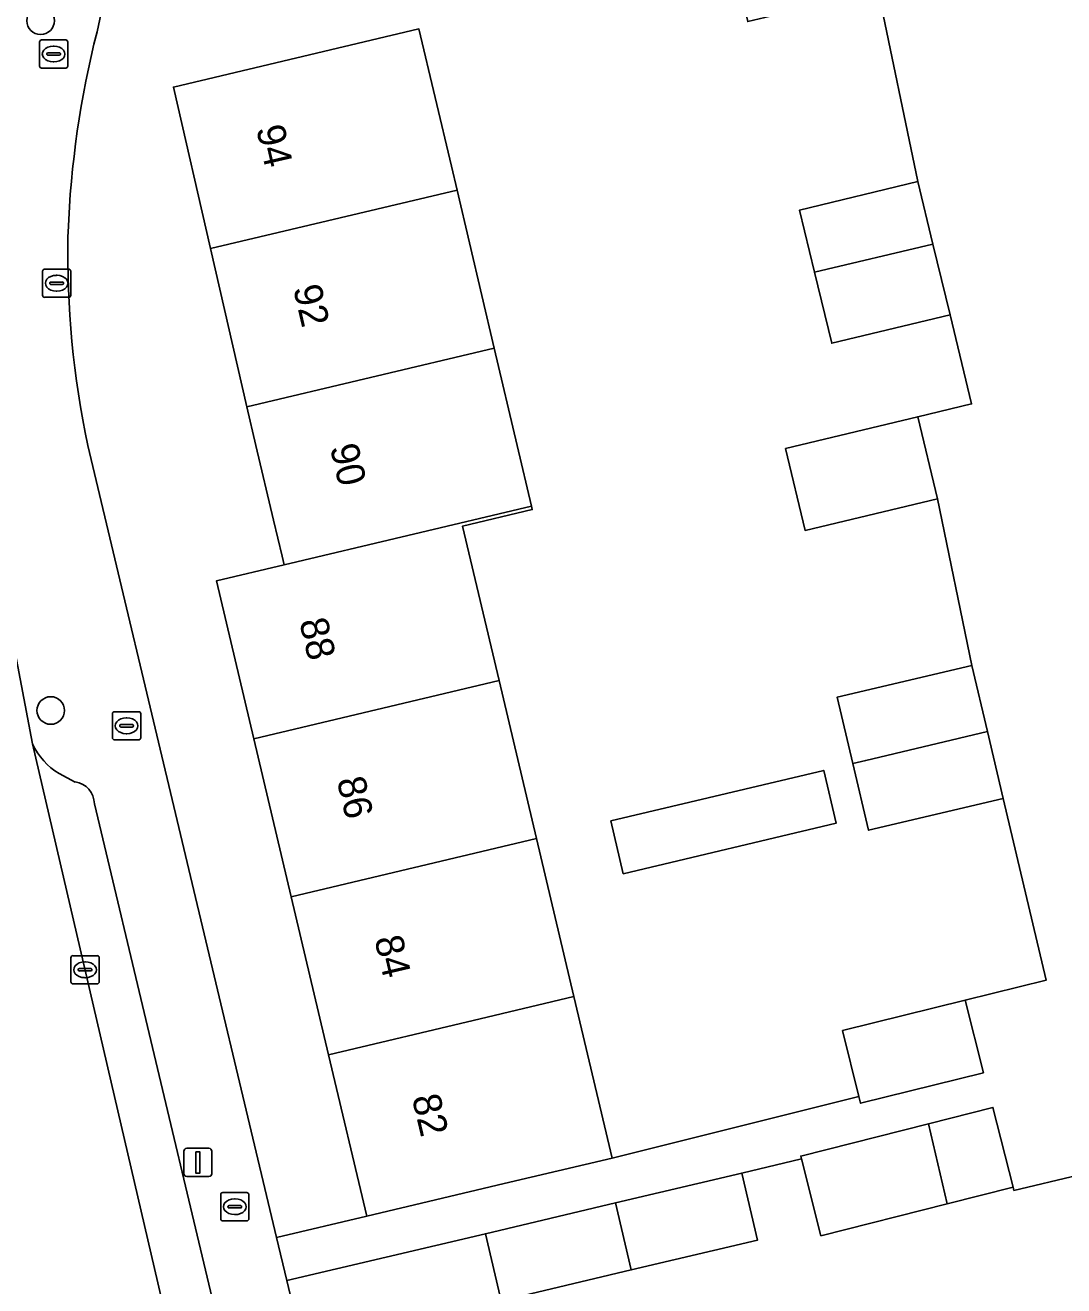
# Model space of a CAD drawing. Extents: x 158031 to 159244, y 380104 to 381214.
# Drawn here: x 158786.59 to 158823.39, y 380970.22 to 381014.9 of the extents above; entities that cross this region are included whole.
import ezdxf

# ---------------------------------------------------------------- set-up
doc = ezdxf.new("R2010")
doc.units = 0
for name, color, linetype in [('IMGEO_Boom', 7, 'Continuous'), ('IMGEO_Brandkraan', 7, 'Continuous'), ('IMGEO_Erf', 7, 'Continuous'), ('IMGEO_Kolk', 7, 'Continuous'), ('IMGEO_Lichtmast', 7, 'Continuous'), ('IMGEO_Pand', 7, 'Continuous'), ('IMGEO_Pand_nummerreeks', 7, 'Continuous'), ('IMGEO_Parkeervlak_open', 7, 'Continuous'), ('IMGEO_Rijbaan_lokaal_gesloten', 7, 'Continuous'), ('IMGEO_Rioolput', 7, 'Continuous'), ('IMGEO_Voetpad_open', 7, 'Continuous')]:
    doc.layers.add(name, color=color, linetype=linetype)

msp = doc.modelspace()

# ---------------------------------------------------------------- linework, layer by layer
at = {"layer": 'IMGEO_Boom'}
for centre in [(158787.138, 381015.059), (158787.498, 380990.607)]:
    msp.add_circle(centre, 0.489, dxfattribs=at)
at = {"layer": 'IMGEO_Brandkraan'}
for p, q in [((158787.1, 381013.451), (158787.1, 381014.303)), ((158787.175, 381014.377), (158788.027, 381014.377)), ((158787.588, 381014.157), (158787.613, 381014.157)), ((158788.101, 381014.303), (158788.101, 381013.451)), ((158787.359, 381013.871), (158787.359, 381013.883)), ((158787.797, 381013.834), (158787.399, 381013.834)), ((158787.402, 381013.92), (158787.8, 381013.92)), ((158787.843, 381013.883), (158787.843, 381013.871)), ((158788.027, 381013.377), (158787.175, 381013.377)), ((158787.611, 381013.597), (158787.586, 381013.597))]:
    msp.add_line(p, q, dxfattribs=at)
for points in [[(158787.1, 381013.451), (158787.1, 381014.303)], [(158787.175, 381014.377), (158788.027, 381014.377)], [(158788.101, 381014.303), (158788.101, 381013.451)], [(158788.027, 381013.377), (158787.175, 381013.377)]]:
    msp.add_lwpolyline(points, dxfattribs=at)
for centre, radius, start, end in [((158787.177, 381014.301), 0.0765, 91.552, 178.448), ((158787.177, 381014.301), 0.0765, 91.552, 178.448), ((158788.025, 381014.301), 0.0765, 1.552, 88.448), ((158788.025, 381014.301), 0.0765, 1.552, 88.448), ((158787.399, 381013.88), 0.0403, 85.8775, 175.7526), ((158787.396, 381013.87), 0.0366, 178.938, 274.7102), ((158787.8, 381013.877), 0.043, 264.8664, 352.4533), ((158787.804, 381013.882), 0.0386, 1.7309, 96.639), ((158787.177, 381013.453), 0.0765, 181.552, 268.448), ((158787.177, 381013.453), 0.0765, 181.552, 268.448), ((158788.025, 381013.453), 0.0765, 271.552, 358.448), ((158788.025, 381013.453), 0.0765, 271.552, 358.448)]:
    msp.add_arc(centre, radius, start, end, dxfattribs=at)
for centre, major_axis, ratio, start_param, end_param in [((158787.587, 381013.877), (-0.387, 0.002), 0.722429, 4.712389, 7.853982), ((158787.612, 381013.877), (-0.39, 0.002), 0.717154, 1.570796, 4.712389)]:
    msp.add_ellipse(centre, major_axis=major_axis, ratio=ratio, start_param=start_param, end_param=end_param, dxfattribs=at)
at = {"layer": 'IMGEO_Erf'}
for points in [[(158802.978, 381020.134), (158789.413, 381015.965), (158789.138, 381014.664)], [(158813.529, 380999.898), (158818.217, 381001.018), (158820.125, 381001.474), (158819.36, 381004.637), (158815.171, 381003.624), (158814.561, 381006.147), (158814.03, 381008.344), (158818.218, 381009.357), (158816.809, 381016.125), (158812.191, 381015.027), (158811.631, 381017.379), (158812.369, 381017.554), (158811.929, 381019.172), (158808.804, 381019.121)], [(158788.809, 381000), (158795.492, 380971.931), (158798.692, 380972.688), (158797.34, 380978.405), (158796.016, 380984.005), (158794.693, 380989.604), (158793.369, 380995.202), (158795.767, 380995.771), (158795.695, 380996.074), (158795.392, 380997.354), (158794.767, 381000), (158794.451, 381001.373), (158793.162, 381006.981), (158791.847, 381012.703), (158800.543, 381014.77), (158801.699, 381009.906), (158801.899, 381009.055), (158803.213, 381003.454), (158804.023, 381000), (158804.527, 380997.851), (158804.556, 380997.727), (158802.088, 380997.144), (158803.383, 380991.667), (158804.707, 380986.068), (158806.031, 380980.469), (158807.385, 380974.744), (158816.133, 380976.92), (158815.551, 380979.261), (158819.9, 380980.342), (158822.766, 380981.054), (158821.246, 380987.49), (158816.476, 380986.363), (158815.917, 380988.729), (158815.361, 380991.081), (158820.131, 380992.208), (158818.911, 380998.113), (158814.223, 380996.993), (158813.529, 380999.898)], [(158788.113, 381007.564), (158788.108, 381007.413)], [(158828.226, 380959.903), (158833.904, 380961.237), (158833.512, 380962.906), (158835.134, 380963.287), (158833.873, 380968.529), (158827.994, 380967.114), (158827.91, 380967.463), (158826.336, 380973.999), (158826.173, 380974.676), (158821.624, 380973.597), (158821.595, 380973.711), (158819.257, 380973.119), (158814.787, 380971.988), (158814.097, 380974.71), (158811.982, 380974.21), (158812.543, 380971.835), (158808.065, 380970.776), (158803.459, 380969.687), (158802.898, 380972.063), (158795.857, 380970.398), (158802.054, 380944.373)]]:
    msp.add_lwpolyline(points, dxfattribs=at)
msp.add_lwpolyline([(158807.338, 380986.693), (158814.883, 380988.484), (158815.327, 380986.614), (158807.782, 380984.823)], close=True, dxfattribs=at)
for centre, radius, start, end in [((158822.317, 381006.25), 34.229, 165.7703, 177.8001), ((158821.303, 381006.812), 33.2, 178.9634, 191.8407)]:
    msp.add_arc(centre, radius, start, end, dxfattribs=at)
at = {"layer": 'IMGEO_Kolk'}
for p, q in [((158788.289, 380981.917), (158789.141, 380981.917)), ((158788.214, 380980.991), (158788.214, 380981.843)), ((158788.702, 380981.697), (158788.727, 380981.697)), ((158789.215, 380981.843), (158789.215, 380980.991)), ((158788.473, 380981.411), (158788.473, 380981.423)), ((158788.911, 380981.374), (158788.513, 380981.374)), ((158788.516, 380981.46), (158788.914, 380981.46)), ((158788.725, 380981.137), (158788.7, 380981.137)), ((158788.957, 380981.423), (158788.957, 380981.411)), ((158789.141, 380980.917), (158788.289, 380980.917))]:
    msp.add_line(p, q, dxfattribs=at)
for points in [[(158788.289, 380981.917), (158789.141, 380981.917)], [(158788.214, 380980.991), (158788.214, 380981.843)], [(158789.215, 380981.843), (158789.215, 380980.991)], [(158789.141, 380980.917), (158788.289, 380980.917)]]:
    msp.add_lwpolyline(points, dxfattribs=at)
for centre, radius, start, end in [((158788.291, 380981.841), 0.0765, 91.552, 178.448), ((158788.291, 380981.841), 0.0765, 91.552, 178.448), ((158789.139, 380981.841), 0.0765, 1.552, 88.448), ((158789.139, 380981.841), 0.0765, 1.552, 88.448), ((158788.513, 380981.42), 0.0403, 85.8775, 175.7526), ((158788.51, 380981.41), 0.0366, 178.938, 274.7102), ((158788.914, 380981.417), 0.043, 264.8664, 352.4533), ((158788.918, 380981.422), 0.0386, 1.7309, 96.639), ((158788.291, 380980.993), 0.0765, 181.552, 268.448), ((158788.291, 380980.993), 0.0765, 181.552, 268.448), ((158789.139, 380980.993), 0.0765, 271.552, 358.448), ((158789.139, 380980.993), 0.0765, 271.552, 358.448)]:
    msp.add_arc(centre, radius, start, end, dxfattribs=at)
for centre, major_axis, ratio, start_param, end_param in [((158788.701, 380981.417), (-0.387, 0.002), 0.722429, 4.712389, 7.853982), ((158788.726, 380981.417), (-0.39, 0.002), 0.717154, 1.570796, 4.712389)]:
    msp.add_ellipse(centre, major_axis=major_axis, ratio=ratio, start_param=start_param, end_param=end_param, dxfattribs=at)
at = {"layer": 'IMGEO_Lichtmast'}
for p, q in [((158792.215, 380974.188), (158792.215, 380974.988)), ((158792.215, 380974.988), (158792.215, 380974.188)), ((158792.315, 380975.088), (158793.105, 380975.088)), ((158793.105, 380975.088), (158792.315, 380975.088)), ((158793.205, 380974.988), (158793.205, 380974.188)), ((158793.205, 380974.188), (158793.205, 380974.988)), ((158793.105, 380974.088), (158792.315, 380974.088)), ((158792.315, 380974.088), (158793.105, 380974.088))]:
    msp.add_line(p, q, dxfattribs=at)
msp.add_lwpolyline([(158792.635, 380974.963), (158792.785, 380974.963), (158792.785, 380974.213), (158792.635, 380974.213), (158792.635, 380974.963)], dxfattribs=at)
for centre, start, end in [((158792.315, 380974.988), 90, 180), ((158792.315, 380974.988), 90, 180), ((158793.105, 380974.988), 0, 90), ((158793.105, 380974.988), 360, 90), ((158792.315, 380974.188), 180, 270), ((158792.315, 380974.188), 180, 270), ((158793.105, 380974.188), 270, 0), ((158793.105, 380974.188), 270, 0)]:
    msp.add_arc(centre, 0.1, start, end, dxfattribs=at)
at = {"layer": 'IMGEO_Pand'}
for points in [[(158801.899, 381009.055), (158801.699, 381009.906), (158800.543, 381014.77), (158791.847, 381012.703), (158793.162, 381006.981)], [(158818.754, 381007.143), (158818.218, 381009.357), (158814.03, 381008.344), (158814.561, 381006.147)], [(158794.451, 381001.373), (158803.213, 381003.454), (158801.899, 381009.055), (158793.162, 381006.981)], [(158818.754, 381007.143), (158814.561, 381006.147), (158815.171, 381003.624), (158819.36, 381004.637)], [(158803.213, 381003.454), (158794.451, 381001.373), (158794.767, 381000), (158795.392, 380997.354), (158795.695, 380996.074), (158795.767, 380995.771), (158804.527, 380997.851), (158804.023, 381000)], [(158813.529, 380999.898), (158814.223, 380996.993), (158818.911, 380998.113), (158818.217, 381001.018)], [(158802.088, 380997.144), (158804.556, 380997.727), (158804.527, 380997.851), (158795.767, 380995.771), (158793.369, 380995.202), (158794.693, 380989.604), (158803.383, 380991.667)], [(158820.686, 380989.861), (158820.131, 380992.208), (158815.361, 380991.081), (158815.917, 380988.729), (158816.375, 380988.838)], [(158804.707, 380986.068), (158803.383, 380991.667), (158794.693, 380989.604), (158796.016, 380984.005)], [(158820.686, 380989.861), (158816.375, 380988.838), (158815.917, 380988.729), (158816.476, 380986.363), (158821.246, 380987.49)], [(158807.338, 380986.693), (158807.782, 380984.823), (158815.327, 380986.614), (158814.883, 380988.484)], [(158804.707, 380986.068), (158796.016, 380984.005), (158797.34, 380978.405), (158802.709, 380979.68), (158806.031, 380980.469)], [(158797.34, 380978.405), (158798.692, 380972.688), (158803.558, 380973.839), (158807.385, 380974.744), (158806.031, 380980.469), (158802.709, 380979.68)], [(158819.9, 380980.342), (158815.551, 380979.261), (158816.133, 380976.92), (158816.191, 380976.688), (158820.54, 380977.77)], [(158818.591, 380975.958), (158819.257, 380973.119), (158821.595, 380973.711), (158820.88, 380976.538)], [(158818.591, 380975.958), (158814.071, 380974.814), (158814.097, 380974.71), (158814.787, 380971.988), (158819.257, 380973.119)], [(158807.508, 380973.153), (158808.065, 380970.776), (158812.543, 380971.835), (158811.982, 380974.21)], [(158807.508, 380973.153), (158802.898, 380972.063), (158803.459, 380969.687), (158808.065, 380970.776)]]:
    msp.add_lwpolyline(points, close=True, dxfattribs=at)
at = {"layer": 'IMGEO_Parkeervlak_open'}
for points in [[(158786.853, 380989.424), (158793.966, 380958.834)], [(158788.367, 380988.073), (158787.799, 380988.37)], [(158795.035, 380962.138), (158789.045, 380987.304)]]:
    msp.add_lwpolyline(points, dxfattribs=at)
for centre, radius, start, end in [((158789.067, 380990.46), 2.445, 205.0717, 238.7464), ((158788.253, 380987.289), 0.793, 1.1003, 81.7026)]:
    msp.add_arc(centre, radius, start, end, dxfattribs=at)
at = {"layer": 'IMGEO_Rijbaan_lokaal_gesloten'}
msp.add_lwpolyline([(158793.966, 380958.834), (158786.853, 380989.424), (158786.288, 380992.417)], dxfattribs=at)
at = {"layer": 'IMGEO_Rioolput'}
for p, q in [((158787.208, 381005.327), (158787.208, 381006.179)), ((158787.283, 381006.253), (158788.135, 381006.253)), ((158788.209, 381006.179), (158788.209, 381005.327)), ((158787.467, 381005.747), (158787.467, 381005.759)), ((158787.905, 381005.71), (158787.507, 381005.71)), ((158787.51, 381005.796), (158787.908, 381005.796)), ((158787.696, 381006.033), (158787.721, 381006.033)), ((158787.951, 381005.759), (158787.951, 381005.747)), ((158788.135, 381005.253), (158787.283, 381005.253)), ((158787.719, 381005.473), (158787.694, 381005.473)), ((158789.684, 380989.639), (158789.684, 380990.491)), ((158789.759, 380990.565), (158790.611, 380990.565)), ((158790.685, 380990.491), (158790.685, 380989.639)), ((158789.943, 380990.059), (158789.943, 380990.071)), ((158790.381, 380990.022), (158789.983, 380990.022)), ((158789.986, 380990.108), (158790.384, 380990.108)), ((158790.172, 380990.345), (158790.197, 380990.345)), ((158790.427, 380990.071), (158790.427, 380990.059)), ((158790.611, 380989.565), (158789.759, 380989.565)), ((158790.195, 380989.785), (158790.17, 380989.785)), ((158793.519, 380972.592), (158793.519, 380973.444)), ((158793.594, 380973.518), (158794.446, 380973.518)), ((158794.52, 380973.444), (158794.52, 380972.592)), ((158793.778, 380973.012), (158793.778, 380973.024)), ((158793.821, 380973.061), (158794.219, 380973.061)), ((158794.007, 380973.298), (158794.032, 380973.298)), ((158794.262, 380973.024), (158794.262, 380973.012)), ((158794.216, 380972.975), (158793.818, 380972.975)), ((158794.03, 380972.738), (158794.005, 380972.738)), ((158794.446, 380972.518), (158793.594, 380972.518))]:
    msp.add_line(p, q, dxfattribs=at)
for points in [[(158787.208, 381005.327), (158787.208, 381006.179)], [(158787.283, 381006.253), (158788.135, 381006.253)], [(158788.209, 381006.179), (158788.209, 381005.327)], [(158788.135, 381005.253), (158787.283, 381005.253)], [(158789.684, 380989.639), (158789.684, 380990.491)], [(158789.759, 380990.565), (158790.611, 380990.565)], [(158790.685, 380990.491), (158790.685, 380989.639)], [(158790.611, 380989.565), (158789.759, 380989.565)], [(158793.519, 380972.592), (158793.519, 380973.444)], [(158793.594, 380973.518), (158794.446, 380973.518)], [(158794.52, 380973.444), (158794.52, 380972.592)], [(158794.446, 380972.518), (158793.594, 380972.518)]]:
    msp.add_lwpolyline(points, dxfattribs=at)
for centre, radius, start, end in [((158787.285, 381006.177), 0.0765, 91.552, 178.448), ((158787.285, 381006.177), 0.0765, 91.552, 178.448), ((158788.133, 381006.177), 0.0765, 1.552, 88.448), ((158788.133, 381006.177), 0.0765, 1.552, 88.448), ((158787.507, 381005.756), 0.0403, 85.8775, 175.7526), ((158787.504, 381005.746), 0.0366, 178.938, 274.7102), ((158787.908, 381005.753), 0.043, 264.8664, 352.4533), ((158787.912, 381005.758), 0.0386, 1.7309, 96.639), ((158787.285, 381005.329), 0.0765, 181.552, 268.448), ((158787.285, 381005.329), 0.0765, 181.552, 268.448), ((158788.133, 381005.329), 0.0765, 271.552, 358.448), ((158788.133, 381005.329), 0.0765, 271.552, 358.448), ((158789.761, 380990.489), 0.0765, 91.552, 178.448), ((158789.761, 380990.489), 0.0765, 91.552, 178.448), ((158790.609, 380990.489), 0.0765, 1.552, 88.448), ((158790.609, 380990.489), 0.0765, 1.552, 88.448), ((158789.983, 380990.068), 0.0403, 85.8775, 175.7526), ((158789.98, 380990.058), 0.0366, 178.938, 274.7102), ((158790.384, 380990.065), 0.043, 264.8664, 352.4533), ((158790.388, 380990.07), 0.0386, 1.7309, 96.639), ((158789.761, 380989.641), 0.0765, 181.552, 268.448), ((158789.761, 380989.641), 0.0765, 181.552, 268.448), ((158790.609, 380989.641), 0.0765, 271.552, 358.448), ((158790.609, 380989.641), 0.0765, 271.552, 358.448), ((158793.596, 380973.442), 0.0765, 91.552, 178.448), ((158793.596, 380973.442), 0.0765, 91.552, 178.448), ((158794.444, 380973.442), 0.0765, 1.552, 88.448), ((158794.444, 380973.442), 0.0765, 1.552, 88.448), ((158793.818, 380973.021), 0.0403, 85.8775, 175.7526), ((158793.815, 380973.011), 0.0366, 178.938, 274.7102), ((158794.219, 380973.018), 0.043, 264.8664, 352.4533), ((158794.223, 380973.023), 0.0386, 1.7309, 96.639), ((158793.596, 380972.594), 0.0765, 181.552, 268.448), ((158793.596, 380972.594), 0.0765, 181.552, 268.448), ((158794.444, 380972.594), 0.0765, 271.552, 358.448), ((158794.444, 380972.594), 0.0765, 271.552, 358.448)]:
    msp.add_arc(centre, radius, start, end, dxfattribs=at)
for centre, major_axis, ratio, start_param, end_param in [((158787.695, 381005.753), (-0.387, 0.002), 0.722429, 4.712389, 7.853982), ((158787.72, 381005.753), (-0.39, 0.002), 0.717154, 1.570796, 4.712389), ((158790.171, 380990.065), (-0.387, 0.002), 0.722429, 4.712389, 7.853982), ((158790.196, 380990.065), (-0.39, 0.002), 0.717154, 1.570796, 4.712389), ((158794.006, 380973.018), (-0.387, 0.002), 0.722429, 4.712389, 7.853982), ((158794.031, 380973.018), (-0.39, 0.002), 0.717154, 1.570796, 4.712389)]:
    msp.add_ellipse(centre, major_axis=major_axis, ratio=ratio, start_param=start_param, end_param=end_param, dxfattribs=at)
at = {"layer": 'IMGEO_Voetpad_open'}
for points in [[(158789.138, 381014.664), (158789.413, 381015.965), (158791.339, 381024.095)], [(158816.809, 381016.125), (158818.218, 381009.357), (158818.754, 381007.143), (158819.36, 381004.637), (158820.125, 381001.474), (158818.217, 381001.018), (158818.911, 380998.113), (158820.131, 380992.208), (158820.686, 380989.861), (158821.246, 380987.49), (158822.766, 380981.054), (158819.9, 380980.342), (158820.54, 380977.77), (158816.191, 380976.688), (158816.133, 380976.92), (158807.385, 380974.744), (158803.558, 380973.839), (158798.692, 380972.688), (158795.492, 380971.931), (158795.857, 380970.398), (158802.898, 380972.063), (158807.508, 380973.153), (158811.982, 380974.21), (158814.097, 380974.71), (158814.071, 380974.814), (158818.591, 380975.958), (158820.88, 380976.538), (158821.595, 380973.711), (158821.624, 380973.597), (158826.173, 380974.676)], [(158788.108, 381007.413), (158788.113, 381007.564)], [(158785.012, 381006.544), (158784.741, 381002.883), (158784.742, 381002.703), (158784.743, 381002.598), (158784.95, 381000), (158786.192, 380992.846), (158786.288, 380992.417), (158786.853, 380989.424)], [(158801.172, 380937.804), (158802.054, 380944.373), (158795.857, 380970.398), (158795.492, 380971.931), (158788.809, 381000)], [(158787.799, 380988.37), (158788.367, 380988.073)], [(158789.045, 380987.304), (158795.035, 380962.138)]]:
    msp.add_lwpolyline(points, dxfattribs=at)
for centre, radius, start, end in [((158822.317, 381006.25), 34.229, 165.7703, 177.8001), ((158821.303, 381006.812), 33.2, 178.9634, 191.8407), ((158789.067, 380990.46), 2.445, 205.0717, 238.7464), ((158788.253, 380987.289), 0.793, 1.1003, 81.7026)]:
    msp.add_arc(centre, radius, start, end, dxfattribs=at)

# ---------------------------------------------------------------- texts
at = {"layer": 'IMGEO_Pand_nummerreeks'}
for s, rotation, p in [('94', 283.0249, (158794.771, 381011.245)), ('92', 283.0249, (158796.08, 381005.585)), ('90', 283.0518, (158797.386, 380999.945)), ('88', 283.3039, (158796.298, 380993.769)), ('86', 283.3022, (158797.627, 380988.144)), ('84', 283.3022, (158798.958, 380982.515)), ('82', 283.3022, (158800.288, 380976.89))]:
    msp.add_text(s, height=1, rotation=rotation, dxfattribs=at).set_placement(p)

doc.saveas('drawing.dxf')
